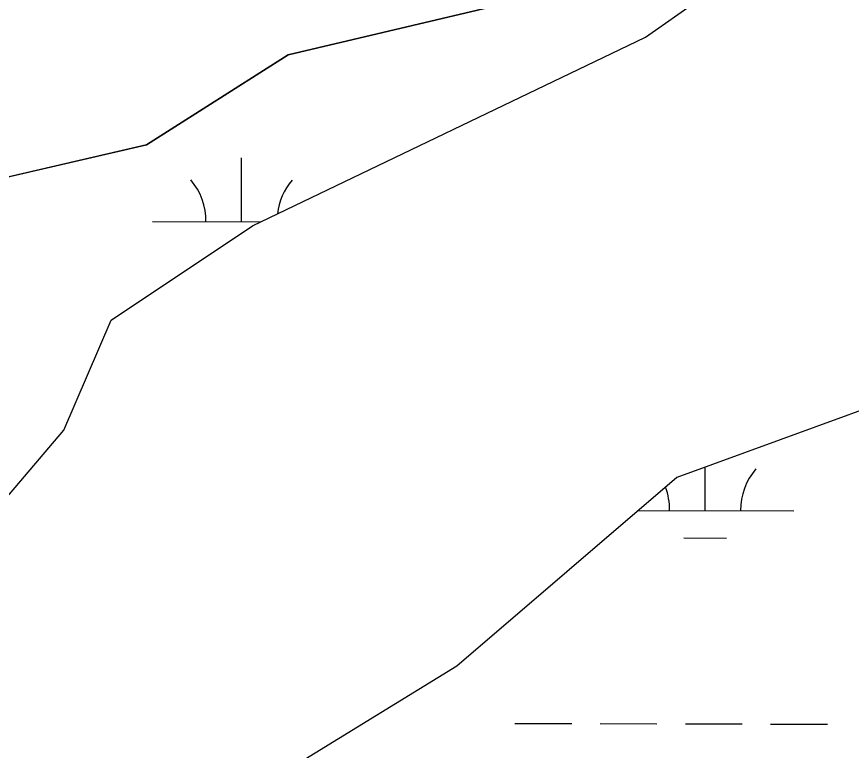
# Model space of a CAD drawing. Extents: x 3177385 to 3215275, y 903885 to 929304.
# Drawn here: x 3187876.1 to 3188346, y 924901.9 to 925314.8 of the extents above; entities that cross this region are included whole.
import ezdxf

# ---------------------------------------------------------------- set-up
doc = ezdxf.new("R2010")
doc.units = 0
doc.layers.add('V-SITE-VEGE', color=7, linetype='Continuous')
doc.layers.add('V-WETL-SWMP', color=7, linetype='Continuous')

msp = doc.modelspace()

# ---------------------------------------------------------------- linework, layer by layer
at = {"layer": 'V-SITE-VEGE'}
for p, q in [((3188152.23, 925322.39), (3188029, 925293.38)), ((3188029, 925293.38), (3187949.27, 925242.61)), ((3187949.27, 925242.61), (3187855.04, 925220.85))]:
    msp.add_line(p, q, dxfattribs=at)
at = {"layer": 'V-WETL-SWMP'}
for p, q in [((3188002.61, 925199.33), (3188002.69, 925235.33)), ((3187952.61, 925199.45), (3188013.44, 925199.31)), ((3188263.67, 925036.86), (3188263.73, 925061.3)), ((3188226.11, 925036.95), (3188313.67, 925036.75)), ((3188251.63, 925021.46), (3188275.63, 925021.4)), ((3188156.55, 924917.04), (3188188.55, 924916.97)), ((3188204.55, 924916.93), (3188236.55, 924916.86)), ((3188252.55, 924916.82), (3188284.55, 924916.74)), ((3188300.55, 924916.71), (3188332.55, 924916.63))]:
    msp.add_line(p, q, dxfattribs=at)
for points in [[(3187855.04, 925220.85), (3187949.27, 925242.61), (3188029.01, 925293.38), (3188152.23, 925322.39), (3188217.47, 925329.64), (3188260.96, 925351.4), (3188326.2, 925409.42), (3188398.69, 925452.94), (3188521.92, 925518.21), (3188601.65, 925590.74), (3188717.63, 925685.03), (3188826.36, 925743.05), (3188927.85, 925808.33), (3189000.33, 925808.33), (3189036.58, 925779.32), (3189007.58, 925735.8), (3189043.83, 925706.79), (3189138.06, 925721.29), (3189254.04, 925743.05)], [(3187849.63, 925020.07), (3187902.7, 925082.03), (3187929.24, 925143.99), (3188008.86, 925197.11), (3188230.02, 925303.33), (3188318.48, 925365.29), (3188424.64, 925427.26), (3188575.03, 925515.78), (3188778.49, 925622), (3188920.03, 925701.67), (3188990.8, 925657.41), (3189141.19, 925657.41), (3189282.73, 925683.96)], [(3189321.18, 925585.56), (3189186.22, 925483.91), (3189043.88, 925400.7), (3188858.11, 925303.33), (3188743.11, 925232.51), (3188592.72, 925170.55), (3188442.33, 925126.29), (3188247.71, 925055.47), (3188123.86, 924949.25), (3188022.78, 924887.18), (3187902.7, 924719.1), (3187831.93, 924674.84)]]:
    msp.add_lwpolyline(points, dxfattribs=at)
for centre, start, end in [((3187947.37, 925199.94), 359.0948, 40.6385), ((3188057.86, 925199.68), 139.0948, 173.2378), ((3188318.91, 925037.21), 139.0948, 180.6385), ((3188208.43, 925037.47), 359.0948, 20.8801)]:
    msp.add_arc(centre, 35.25, start, end, dxfattribs=at)

doc.saveas('drawing.dxf')
